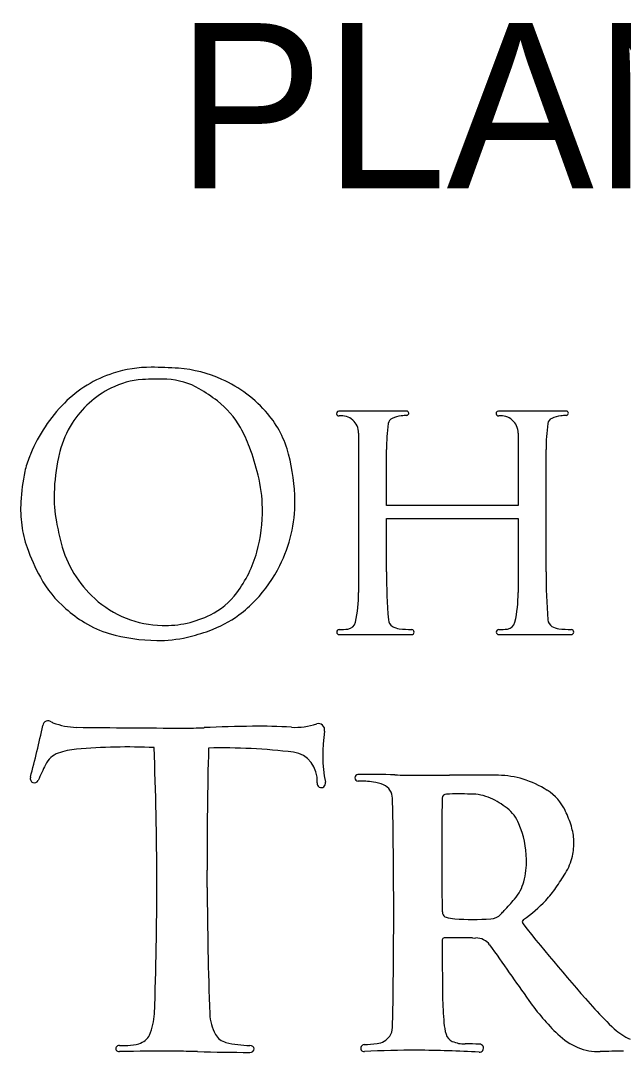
# Model space of a CAD drawing. Extents: x 0 to 34, y 0 to 22.
# Drawn here: x 3.02 to 3.531, y 1.465 to 2.339 of the extents above; entities that cross this region are included whole.
import ezdxf

# ---------------------------------------------------------------- set-up
doc = ezdxf.new("R2010")
doc.units = 0
doc.layers.add('SH_Text', color=7, linetype='Continuous')

msp = doc.modelspace()

# ---------------------------------------------------------------- linework, layer by layer
at = {"layer": 'SH_Text'}
for p, q in [((3.34719, 2.00834), (3.28967, 2.00834)), ((3.48244, 2.00834), (3.42493, 2.00834)), ((3.30641, 1.98979), (3.30641, 1.85455)), ((3.44167, 1.98979), (3.44167, 1.92838)), ((3.02732, 1.96967), (3.02732, 1.96967)), ((3.33005, 1.92838), (3.33005, 1.97573)), ((3.4653, 1.87223), (3.4653, 1.97573)), ((3.44167, 1.92838), (3.33005, 1.92838)), ((3.33005, 1.87223), (3.33005, 1.91728)), ((3.33005, 1.91728), (3.44167, 1.91728)), ((3.44167, 1.91728), (3.44167, 1.85455)), ((3.29004, 1.81893), (3.35137, 1.81893)), ((3.4253, 1.81893), (3.48662, 1.81893)), ((3.178, 1.60456), (3.17794, 1.61935))]:
    msp.add_line(p, q, dxfattribs=at)
for centre, radius, start, end in [((3.12908, 1.94385), 0.10139, 107.61303, 135.2994), ((3.13079, 1.93847), 0.10704, 90.08888, 107.61303), ((3.13108, 1.74858), 0.29692, 85.62435, 90.08888), ((3.14534, 1.93487), 0.11009, 65.7405, 85.62435), ((3.12745, 1.96634), 0.06887, 93.59223, 116.70259), ((3.13575, 1.8342), 0.20126, 87.68164, 93.59223), ((3.14148, 1.97589), 0.05946, 59.80904, 87.68164), ((3.14519, 1.93453), 0.11046, 40.35395, 65.7405), ((3.13403, 1.95326), 0.0835, 116.70259, 147.53851), ((3.10254, 1.90896), 0.13689, 52.0865, 59.80904), ((3.15327, 1.91991), 0.13543, 135.2994, 157.20655), ((3.13918, 1.956), 0.07726, 29.75621, 52.0865), ((3.1638, 1.95035), 0.08603, 14.43597, 40.35395), ((3.28967, 2.0063), 0.00203, 90, 277.32001), ((3.29179, 1.98979), 0.01462, 0, 97.32001), ((3.34508, 1.98029), 0.02417, 95.89472, 114.87357), ((3.36046, 1.83131), 0.17395, 94.3316, 95.89472), ((3.34719, 2.00655), 0.00179, 274.3316, 90), ((3.42493, 2.0063), 0.00203, 90, 277.32001), ((3.42705, 1.98979), 0.01462, 0, 97.32001), ((3.48033, 1.98029), 0.02417, 95.89472, 114.87357), ((3.49572, 1.83131), 0.17395, 94.3316, 95.89472), ((3.48244, 2.00655), 0.00179, 274.3316, 90), ((3.13403, 1.95326), 0.0835, 147.53851, 165.50708), ((3.10941, 1.93899), 0.11155, 20.29731, 29.75621), ((3.48899, 1.97573), 0.15895, 172.04557, 180), ((3.33737, 1.99692), 0.00585, 114.87357, 172.04557), ((3.62425, 1.97573), 0.15895, 172.04557, 180), ((3.47263, 1.99692), 0.00585, 114.87357, 172.04557), ((3.01186, 1.9029), 0.21556, 13.75265, 20.29731), ((3.10178, 1.94025), 0.08006, 158.44201, 167.81637), ((3.15327, 1.91991), 0.13543, 157.20655, 158.44201), ((3.21451, 1.93415), 0.16624, 167.87947, 178.28568), ((3.17568, 1.94249), 0.12653, 165.50708, 167.87947), ((3.08592, 1.9303), 0.16645, 0.62527, 14.43597), ((3.18428, 1.92244), 0.16446, 167.81637, 176.86789), ((3.09636, 1.92359), 0.12857, 1.14259, 13.75265), ((3.16277, 1.9357), 0.11448, 178.28568, 190.59985), ((3.12659, 1.9256), 0.10669, 176.86789, 187.4835), ((3.09699, 1.9236), 0.12794, 344.28728, 1.14259), ((3.1342, 1.93083), 0.11817, 333.14326, 0.62527), ((3.11231, 1.92372), 0.09228, 187.4835, 199.5864), ((3.32018, 1.96516), 0.27462, 190.59985, 194.50217), ((3.19114, 1.95177), 0.17596, 199.5864, 208.60653), ((3.14684, 1.92032), 0.09558, 194.50217, 227.89325), ((3.11823, 1.91762), 0.10587, 323.2967, 344.28728), ((3.1272, 1.93437), 0.12602, 316.75107, 333.14326), ((3.85494, 1.87223), 0.52489, 180, 184.46157), ((3.99019, 1.87223), 0.52489, 180, 184.46157), ((3.12025, 1.91311), 0.09521, 208.60653, 229.34527), ((3.15315, 1.89159), 0.06232, 296.34481, 323.2967), ((3.1889, 1.85455), 0.11751, 347.64278, 360), ((3.32416, 1.85455), 0.11751, 347.64278, 360), ((3.14192, 1.91487), 0.08823, 227.89325, 268.7516), ((3.14431, 1.91828), 0.10253, 306.28269, 316.75107), ((3.14575, 1.9428), 0.13435, 229.34527, 237.75709), ((3.11683, 1.89695), 0.08013, 237.75709, 254.23658), ((3.14191, 1.9143), 0.08766, 268.7516, 296.34481), ((3.14662, 1.91514), 0.09863, 289.54936, 306.28269), ((3.29654, 1.83097), 0.00731, 275.84691, 347.64278), ((3.33866, 1.83194), 0.00704, 184.46157, 238.94415), ((3.4318, 1.83097), 0.00731, 275.84691, 347.64278), ((3.47391, 1.83194), 0.00704, 184.46157, 238.94415), ((3.13769, 1.97086), 0.15693, 254.23658, 269.10327), ((3.12073, 1.98803), 0.17598, 283.3048, 289.54936), ((3.29004, 1.82108), 0.00215, 91.3892, 270), ((3.28771, 1.91722), 0.09401, 271.3892, 275.84691), ((3.34235, 1.83807), 0.01419, 238.94415, 264.16743), ((3.35833, 1.99454), 0.17148, 264.16743, 267.70148), ((3.35137, 1.82107), 0.00214, 270, 87.70148), ((3.4253, 1.82108), 0.00215, 91.3892, 270), ((3.42297, 1.91722), 0.09401, 271.3892, 275.84691), ((3.4776, 1.83807), 0.01419, 238.94415, 264.16743), ((3.49358, 1.99454), 0.17148, 264.16743, 267.70148), ((3.48662, 1.82107), 0.00214, 270, 87.70148), ((3.13689, 1.9197), 0.10577, 269.10327, 283.3048), ((3.30594, 1.69757), 0.00277, 91.40576, 270.38362), ((3.31761, 1.22199), 0.47849, 87.64671, 91.40576), ((3.35626, 2.16251), 0.46282, 267.64671, 269.87914), ((3.35974, 3.81002), 2.11033, 269.87914, 270.64679), ((3.40657, -0.33886), 2.03881, 90.02109, 90.64679), ((3.4062, 0.6769), 1.02305, 88.94603, 90.02109), ((3.42365, 1.62528), 0.07451, 72.65975, 88.94603), ((3.42006, 1.61379), 0.08654, 57.73568, 72.65975), ((3.30655, 1.60606), 0.08875, 81.98413, 90.38362), ((3.31422, 1.66048), 0.03379, 66.71534, 81.98413), ((3.32263, 1.68002), 0.01252, 1.18991, 66.71534), ((-1.37387, 1.58247), 4.71003, 358.82601, 1.18991), ((7.10394, 1.63403), 3.72702, 179.28847, 180.73093), ((3.3808, 1.68027), 0.00359, 90.14625, 179.28847), ((3.39108, -2.34698), 4.03085, 89.85375, 90.14625), ((3.40126, 1.6415), 0.04236, 66.38612, 89.85375), ((3.39287, 1.6223), 0.06331, 51.35128, 66.38612), ((3.44408, 1.65183), 0.04156, 25.2881, 57.73568), ((3.4115, 1.64561), 0.03347, 22.83978, 51.35128), ((3.38977, 1.62618), 0.10162, 17.37499, 25.2881), ((3.36697, 1.62685), 0.08179, 1.09044, 22.83978), ((3.44294, 1.64282), 0.0459, 1.6695, 17.37499), ((3.43537, 1.64259), 0.05348, 347.67189, 1.6695), ((3.38171, 1.62713), 0.06705, 344.79646, 1.09044), ((3.44293, 1.64094), 0.04574, 328.03878, 347.67189), ((3.40818, 1.61994), 0.03962, 332.97485, 344.79646), ((3.19546, 1.79535), 0.33743, 325.54557, 328.03878), ((3.41192, 1.61803), 0.03542, 318.73444, 332.97485), ((3.39688, 1.65715), 0.09316, 317.10146, 325.54557), ((3.15965, 1.83939), 0.37104, 316.74891, 318.73444), ((3.38182, 1.67115), 0.11372, 304.48428, 317.10146), ((3.39914, 1.58676), 0.02192, 180.73093, 190.70212), ((3.38184, 1.58349), 0.00432, 190.70212, 253.74894), ((2.50788, 2.45254), 1.26589, 316.55507, 316.74891), ((3.39017, 1.61206), 0.03407, 253.74894, 266.24174), ((3.40321, 1.8106), 0.23304, 266.24174, 273.75826), ((3.41764, 1.59086), 0.01283, 273.75826, 316.55507), ((3.44755, 1.57545), 0.00238, 124.48428, 218.19672), ((4.54058, 2.43548), 1.39319, 218.19672, 222.0923), ((6.12417, 1.55264), 2.74687, 179.84165, 180.84497), ((3.37893, 1.56023), 0.00162, 92.27245, 179.84165), ((3.39094, 1.25753), 0.30456, 87.72755, 92.27245), ((3.40463, 1.60251), 0.0407, 267.72755, 271.68449), ((3.40623, 1.54806), 0.01378, 35.16071, 91.68449), ((68.77325, 47.59231), 79.94195, 215.1607083, 215.2020901), ((3.67562, 1.51653), 0.29805, 180.84497, 185.14242), ((3.61134, 1.62208), 0.19651, 215.20209, 226.19836), ((3.71294, 1.68785), 0.27787, 222.0923, 226.9231), ((3.43211, 1.49462), 0.05356, 185.14242, 195.487), ((3.19731, 1.48683), 0.01395, 208.88992, 256.19978), ((3.32012, 1.48772), 0.01553, 277.24087, 324.47105), ((3.32221, 1.48623), 0.01296, 324.47105, 358.82601), ((3.38951, 1.48281), 0.00935, 195.487, 247.00713), ((3.51458, 1.52119), 0.05671, 226.19836, 246.93174), ((3.55483, 1.51876), 0.04637, 226.9231, 246.82597), ((3.21478, 1.55795), 0.08718, 256.19978, 269.60839), ((3.31117, 1.46849), 0.00294, 91.94369, 273.10582), ((3.30701, 1.59087), 0.11951, 271.94369, 277.24087), ((3.39663, 1.4996), 0.02759, 247.00713, 270.36112), ((3.39922, 1.08968), 0.38234, 88.54697, 90.36112), ((3.40883, 1.46846), 0.00344, 266.64368, 88.54697), ((3.50947, 1.50918), 0.04367, 246.93174, 272.16886), ((3.35302, 0.69703), 0.76965, 89.77654, 93.10582), ((3.35227, 0.50414), 0.96254, 86.64368, 89.77654), ((3.52815, 1.01581), 0.45006, 89.65649, 92.16886)]:
    msp.add_arc(centre, radius, start, end, dxfattribs=at)
for centre, major_axis, ratio, start_param, end_param in [((2.32942, 1.9131), (-0.00485, 0.77677), 0.935925, 4.426098, 4.484451), ((3.04327, 1.74089), (-0.00003, 0.005), 0.935925, 5.701972, 7.626044), ((3.04982, 1.7517), (-0.00005, 0.00788), 0.935925, 2.560379, 2.782597), ((3.06796, 1.80439), (-0.0004, 0.06403), 0.935925, 2.782597, 3.125908), ((3.19787, 17.19895), (-0.09648, 15.45907), 0.935925, 3.125908, 3.132143), ((3.1587, 2.14997), (-0.00256, 0.41026), 0.935925, 3.132143, 3.178667), ((3.23124, 0.37901), (-0.0085, 1.36231), 0.935925, 0.004955, 0.037075), ((3.22209, 1.22007), (-0.00325, 0.52122), 0.935925, 6.220389, 6.28814), ((3.25284, 1.80471), (-0.0004, 0.06437), 0.935925, 3.078796, 3.439371), ((3.27246, 1.73799), (0.00003, -0.00555), 0.935925, 1.393395, 3.439371), ((3.38441, 1.71727), (-0.00072, 0.11583), 0.935925, 1.393395, 1.768582), ((3.11031, 1.16112), (-0.00351, 0.56258), 0.935925, 6.233364, 6.358573), ((-1.1772, 1.60663), (4.31259, 0), 0.815575, 6.25216, 6.316325), ((8.73121, 1.62663), (5.55327, 0), 0.815575, 3.120359, 3.143198), ((3.19118, 1.14718), (-0.00359, 0.57573), 0.935925, 6.16473, 6.298779), ((3.05778, 1.69928), (-0.00013, 0.02026), 0.935925, 0.316985, 1.084293), ((3.07249, 1.65239), (-0.00043, 0.0697), 0.935925, 0.075388, 0.316985), ((3.24878, 1.69537), (-0.00015, 0.02406), 0.935925, 4.624066, 6.16473), ((3.4057, 1.50552), (-0.00274, 0.43931), 0.935925, 1.084293, 1.117953), ((3.03159, 1.69705), (-0.00002, 0.00377), 0.935925, 1.284505, 4.259546), ((3.27477, 1.69307), (-0.00002, 0.0038), 0.935925, 1.482474, 4.910175), ((8.73121, 1.62663), (5.55327, 0), 0.815575, 3.146466, 3.170101), ((3.06169, 1.49934), (0.07166, 0), 0.815575, 5.938269, 6.25216), ((3.23614, 1.49883), (-0.05597, 0), 0.815575, 0.028508, 0.422883), ((3.11515, 1.48368), (0.01486, 0), 0.815575, 5.048183, 5.938269), ((3.10363, 1.46811), (0.00316, 0), 0.815575, 1.57768, 4.734978), ((3.10199, 1.66244), (-0.23512, 0), 0.815575, 1.57768, 1.608173), ((3.1096, 1.49665), (-0.0317, 0), 0.815575, 1.608173, 1.90659), ((3.21416, 1.46784), (0.0036, 0), 0.815575, 4.711475, 7.845601), ((3.14097, 0.11992), (1.65031, 0), 0.815575, 1.564879, 1.593377), ((3.14675, 0.91733), (0.67256, 0), 0.815575, 1.536477, 1.564879), ((3.21537, 2.54721), (1.32706, 0), 0.815575, 4.67807, 4.711475)]:
    msp.add_ellipse(centre, major_axis=major_axis, ratio=ratio, start_param=start_param, end_param=end_param, dxfattribs=at)

# ---------------------------------------------------------------- texts
msp.add_text('PLANS PREPARED BY:', height=0.14, dxfattribs=at).set_placement((3.152, 2.19721))

doc.saveas('drawing.dxf')
